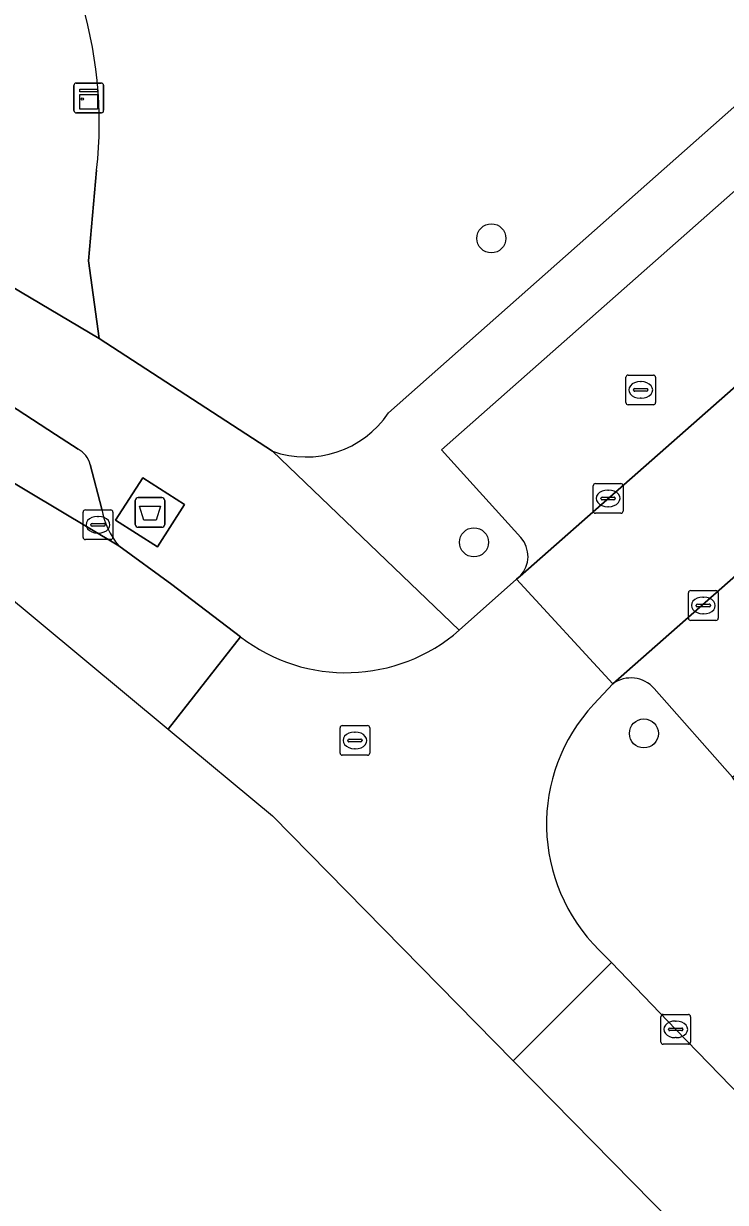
# Model space of a CAD drawing. Extents: x 159960 to 160866, y 382700 to 383354.
# Drawn here: x 160353.88 to 160377.49, y 382879.33 to 382919.01 of the extents above; entities that cross this region are included whole.
import ezdxf

# ---------------------------------------------------------------- set-up
doc = ezdxf.new("R2010")
doc.units = 0
for name, color, linetype in [('IMGEO_Afval_apart_plaats', 7, 'Continuous'), ('IMGEO_Boom', 7, 'Continuous'), ('IMGEO_Groenvoorziening', 7, 'Continuous'), ('IMGEO_Kast', 7, 'Continuous'), ('IMGEO_Kolk', 7, 'Continuous'), ('IMGEO_Parkeervlak_open', 7, 'Continuous'), ('IMGEO_Rijbaan_lokaal_open', 7, 'Continuous'), ('IMGEO_Rioolput', 7, 'Continuous'), ('IMGEO_Voetpad_gesloten', 7, 'Continuous'), ('IMGEO_Voetpad_open', 7, 'Continuous')]:
    doc.layers.add(name, color=color, linetype=linetype)

msp = doc.modelspace()

# ---------------------------------------------------------------- linework, layer by layer
at = {"layer": 'IMGEO_Afval_apart_plaats'}
for p, q in [((160357.637, 382902.153), (160357.637, 382902.953)), ((160357.637, 382902.953), (160357.637, 382902.153)), ((160357.737, 382903.053), (160358.527, 382903.053)), ((160358.527, 382903.053), (160357.737, 382903.053)), ((160358.627, 382902.953), (160358.627, 382902.153)), ((160358.627, 382902.153), (160358.627, 382902.953)), ((160358.527, 382902.053), (160357.737, 382902.053)), ((160357.737, 382902.053), (160358.527, 382902.053))]:
    msp.add_line(p, q, dxfattribs=at)
msp.add_lwpolyline([(160357.78, 382902.767), (160358.484, 382902.767), (160358.335, 382902.297), (160357.929, 382902.297), (160357.78, 382902.767)], dxfattribs=at)
for centre, start, end in [((160357.737, 382902.953), 90, 180), ((160357.737, 382902.953), 90, 180), ((160358.527, 382902.953), 0, 90), ((160358.527, 382902.953), 360, 90), ((160357.737, 382902.153), 180, 270), ((160357.737, 382902.153), 180, 270), ((160358.527, 382902.153), 270, 0), ((160358.527, 382902.153), 270, 0)]:
    msp.add_arc(centre, 0.1, start, end, dxfattribs=at)
at = {"layer": 'IMGEO_Boom'}
for centre in [(160369.617, 382911.778), (160369.033, 382901.548), (160374.751, 382895.117)]:
    msp.add_circle(centre, 0.489, dxfattribs=at)
at = {"layer": 'IMGEO_Groenvoorziening'}
for points in [[(160366.155, 382905.901), (160381.784, 382919.739)], [(160356.334, 382914.077), (160356.066, 382911.023), (160356.419, 382908.406), (160362.253, 382904.613)]]:
    msp.add_lwpolyline(points, dxfattribs=at)
for centre, radius, start, end in [((160342.143, 382915.67), 14.28, 353.5961, 17.846), ((160363.374, 382907.771), 3.351, 250.4583, 326.0765)]:
    msp.add_arc(centre, radius, start, end, dxfattribs=at)
at = {"layer": 'IMGEO_Kast'}
for p, q in [((160355.647, 382917.003), (160356.488, 382917.003)), ((160356.488, 382917.003), (160355.647, 382917.003)), ((160355.572, 382916.078), (160355.572, 382916.919)), ((160355.572, 382916.919), (160355.572, 382916.078)), ((160356.572, 382916.928), (160356.572, 382916.087)), ((160356.572, 382916.087), (160356.572, 382916.928)), ((160356.497, 382916.003), (160355.656, 382916.003)), ((160355.656, 382916.003), (160356.497, 382916.003))]:
    msp.add_line(p, q, dxfattribs=at)
for points in [[(160355.767, 382916.793), (160356.367, 382916.793), (160356.367, 382916.708), (160355.767, 382916.708), (160355.767, 382916.793)], [(160355.767, 382916.618), (160356.367, 382916.618), (160356.367, 382916.129), (160355.767, 382916.129), (160355.767, 382916.618)]]:
    msp.add_lwpolyline(points, dxfattribs=at)
msp.add_circle((160355.851, 382916.467), 0.0377, dxfattribs=at)
for centre, start, end in [((160355.65, 382916.925), 92.4484, 184.2845), ((160355.65, 382916.925), 92.4484, 184.2845), ((160356.494, 382916.925), 2.4484, 94.2845), ((160356.494, 382916.925), 2.4484, 94.2845), ((160355.65, 382916.081), 182.4484, 274.2845), ((160355.65, 382916.081), 182.4484, 274.2845), ((160356.494, 382916.081), 272.4484, 4.2845), ((160356.494, 382916.081), 272.4484, 4.2845)]:
    msp.add_arc(centre, 0.0779, start, end, dxfattribs=at)
at = {"layer": 'IMGEO_Kolk'}
for p, q in [((160373.121, 382903.525), (160373.973, 382903.525)), ((160373.046, 382902.599), (160373.046, 382903.451)), ((160373.534, 382903.305), (160373.559, 382903.305)), ((160374.047, 382903.451), (160374.047, 382902.599)), ((160373.305, 382903.019), (160373.305, 382903.031)), ((160373.743, 382902.982), (160373.345, 382902.982)), ((160373.348, 382903.068), (160373.746, 382903.068)), ((160373.557, 382902.745), (160373.532, 382902.745)), ((160373.789, 382903.031), (160373.789, 382903.019)), ((160355.881, 382901.713), (160355.881, 382902.565)), ((160355.956, 382902.639), (160356.808, 382902.639)), ((160356.369, 382902.419), (160356.394, 382902.419)), ((160356.882, 382902.565), (160356.882, 382901.713)), ((160373.973, 382902.525), (160373.121, 382902.525)), ((160356.14, 382902.133), (160356.14, 382902.145)), ((160356.578, 382902.096), (160356.18, 382902.096)), ((160356.183, 382902.182), (160356.581, 382902.182)), ((160356.624, 382902.145), (160356.624, 382902.133)), ((160356.808, 382901.639), (160355.956, 382901.639)), ((160356.392, 382901.859), (160356.367, 382901.859)), ((160376.324, 382899.922), (160377.176, 382899.922)), ((160376.249, 382898.996), (160376.249, 382899.848)), ((160376.737, 382899.702), (160376.762, 382899.702)), ((160377.25, 382899.848), (160377.25, 382898.996)), ((160376.508, 382899.416), (160376.508, 382899.428)), ((160376.946, 382899.379), (160376.548, 382899.379)), ((160376.551, 382899.465), (160376.949, 382899.465)), ((160376.76, 382899.142), (160376.735, 382899.142)), ((160376.992, 382899.428), (160376.992, 382899.416)), ((160377.176, 382898.922), (160376.324, 382898.922)), ((160375.397, 382885.658), (160376.249, 382885.658)), ((160375.322, 382884.732), (160375.322, 382885.584)), ((160375.81, 382885.438), (160375.835, 382885.438)), ((160376.323, 382885.584), (160376.323, 382884.732)), ((160375.581, 382885.152), (160375.581, 382885.164)), ((160376.019, 382885.115), (160375.621, 382885.115)), ((160375.624, 382885.201), (160376.022, 382885.201)), ((160375.833, 382884.878), (160375.808, 382884.878)), ((160376.065, 382885.164), (160376.065, 382885.152)), ((160376.249, 382884.658), (160375.397, 382884.658))]:
    msp.add_line(p, q, dxfattribs=at)
for points in [[(160373.121, 382903.525), (160373.973, 382903.525)], [(160373.046, 382902.599), (160373.046, 382903.451)], [(160374.047, 382903.451), (160374.047, 382902.599)], [(160355.881, 382901.713), (160355.881, 382902.565)], [(160355.956, 382902.639), (160356.808, 382902.639)], [(160356.882, 382902.565), (160356.882, 382901.713)], [(160373.973, 382902.525), (160373.121, 382902.525)], [(160356.808, 382901.639), (160355.956, 382901.639)], [(160376.324, 382899.922), (160377.176, 382899.922)], [(160376.249, 382898.996), (160376.249, 382899.848)], [(160377.25, 382899.848), (160377.25, 382898.996)], [(160377.176, 382898.922), (160376.324, 382898.922)], [(160375.397, 382885.658), (160376.249, 382885.658)], [(160375.322, 382884.732), (160375.322, 382885.584)], [(160376.323, 382885.584), (160376.323, 382884.732)], [(160376.249, 382884.658), (160375.397, 382884.658)]]:
    msp.add_lwpolyline(points, dxfattribs=at)
for centre, radius, start, end in [((160373.123, 382903.449), 0.0765, 91.552, 178.448), ((160373.123, 382903.449), 0.0765, 91.552, 178.448), ((160373.971, 382903.449), 0.0765, 1.552, 88.448), ((160373.971, 382903.449), 0.0765, 1.552, 88.448), ((160373.345, 382903.028), 0.0403, 85.8775, 175.7526), ((160373.342, 382903.018), 0.0366, 178.938, 274.7102), ((160373.746, 382903.025), 0.043, 264.8664, 352.4533), ((160373.75, 382903.03), 0.0386, 1.7309, 96.639), ((160355.958, 382902.563), 0.0765, 91.552, 178.448), ((160355.958, 382902.563), 0.0765, 91.552, 178.448), ((160356.806, 382902.563), 0.0765, 1.552, 88.448), ((160356.806, 382902.563), 0.0765, 1.552, 88.448), ((160373.123, 382902.601), 0.0765, 181.552, 268.448), ((160373.123, 382902.601), 0.0765, 181.552, 268.448), ((160373.971, 382902.601), 0.0765, 271.552, 358.448), ((160373.971, 382902.601), 0.0765, 271.552, 358.448), ((160356.18, 382902.142), 0.0403, 85.8775, 175.7526), ((160356.177, 382902.132), 0.0366, 178.938, 274.7102), ((160356.581, 382902.139), 0.043, 264.8664, 352.4533), ((160356.585, 382902.144), 0.0386, 1.7309, 96.639), ((160355.958, 382901.715), 0.0765, 181.552, 268.448), ((160355.958, 382901.715), 0.0765, 181.552, 268.448), ((160356.806, 382901.715), 0.0765, 271.552, 358.448), ((160356.806, 382901.715), 0.0765, 271.552, 358.448), ((160376.326, 382899.846), 0.0765, 91.552, 178.448), ((160376.326, 382899.846), 0.0765, 91.552, 178.448), ((160377.174, 382899.846), 0.0765, 1.552, 88.448), ((160377.174, 382899.846), 0.0765, 1.552, 88.448), ((160376.548, 382899.425), 0.0403, 85.8775, 175.7526), ((160376.545, 382899.415), 0.0366, 178.938, 274.7102), ((160376.949, 382899.422), 0.043, 264.8664, 352.4533), ((160376.953, 382899.427), 0.0386, 1.7309, 96.639), ((160376.326, 382898.998), 0.0765, 181.552, 268.448), ((160376.326, 382898.998), 0.0765, 181.552, 268.448), ((160377.174, 382898.998), 0.0765, 271.552, 358.448), ((160377.174, 382898.998), 0.0765, 271.552, 358.448), ((160375.399, 382885.582), 0.0765, 91.552, 178.448), ((160375.399, 382885.582), 0.0765, 91.552, 178.448), ((160376.247, 382885.582), 0.0765, 1.552, 88.448), ((160376.247, 382885.582), 0.0765, 1.552, 88.448), ((160375.621, 382885.161), 0.0403, 85.8775, 175.7526), ((160375.618, 382885.151), 0.0366, 178.938, 274.7102), ((160376.022, 382885.158), 0.043, 264.8664, 352.4533), ((160376.026, 382885.163), 0.0386, 1.7309, 96.639), ((160375.399, 382884.734), 0.0765, 181.552, 268.448), ((160375.399, 382884.734), 0.0765, 181.552, 268.448), ((160376.247, 382884.734), 0.0765, 271.552, 358.448), ((160376.247, 382884.734), 0.0765, 271.552, 358.448)]:
    msp.add_arc(centre, radius, start, end, dxfattribs=at)
for centre, major_axis, ratio, start_param, end_param in [((160373.533, 382903.025), (-0.387, 0.002), 0.722429, 4.712389, 7.853982), ((160373.558, 382903.025), (-0.39, 0.002), 0.717154, 1.570796, 4.712389), ((160356.368, 382902.139), (-0.387, 0.002), 0.722429, 4.712389, 7.853982), ((160356.393, 382902.139), (-0.39, 0.002), 0.717154, 1.570796, 4.712389), ((160376.736, 382899.422), (-0.387, 0.002), 0.722429, 4.712389, 7.853982), ((160376.761, 382899.422), (-0.39, 0.002), 0.717154, 1.570796, 4.712389), ((160375.809, 382885.158), (-0.387, 0.002), 0.722429, 4.712389, 7.853982), ((160375.834, 382885.158), (-0.39, 0.002), 0.717154, 1.570796, 4.712389)]:
    msp.add_ellipse(centre, major_axis=major_axis, ratio=ratio, start_param=start_param, end_param=end_param, dxfattribs=at)
at = {"layer": 'IMGEO_Parkeervlak_open'}
for points in [[(160370.583, 382900.414), (160391.511, 382918.854)], [(160395.198, 382915.717), (160394.678, 382915.259), (160373.704, 382896.786)], [(160381.57, 382911.719), (160381.031, 382912.321), (160379.078, 382914.503), (160367.938, 382904.662), (160370.607, 382901.713)], [(160342.961, 382909.866), (160357.081, 382901.434)], [(160354.95, 382905.177), (160352.875, 382906.521)], [(160375.1, 382896.628), (160377.736, 382893.648), (160388.876, 382903.461), (160387.098, 382905.454)], [(160355.709, 382904.686), (160354.95, 382905.177)], [(160356.515, 382902.661), (160356.115, 382904.163)]]:
    msp.add_lwpolyline(points, dxfattribs=at)
for centre, radius, start, end in [((160355.33, 382903.972), 0.808, 13.6417, 62.002), ((160358.967, 382903.048), 2.482, 188.9669, 220.5597), ((160369.899, 382901.076), 0.952, 315.9185, 41.9646), ((160374.315, 382895.94), 1.044, 41.2408, 125.8447)]:
    msp.add_arc(centre, radius, start, end, dxfattribs=at)
at = {"layer": 'IMGEO_Rijbaan_lokaal_open'}
for points in [[(160280.85, 382938.25), (160348.713, 382903.592), (160358.74, 382895.261), (160358.74, 382895.261), (160361.179, 382898.366), (160358.869, 382900.129), (160357.081, 382901.434), (160342.961, 382909.866), (160282.215, 382940.935), (160280.85, 382938.25)], [(160391.511, 382918.854), (160370.583, 382900.414), (160370.468, 382900.311), (160373.704, 382896.786), (160394.678, 382915.259)]]:
    msp.add_lwpolyline(points, close=True, dxfattribs=at)
for points in [[(160373.063, 382896.102), (160373.704, 382896.786), (160370.468, 382900.311), (160368.538, 382898.587)], [(160361.179, 382898.366), (160358.74, 382895.261), (160358.74, 382895.261), (160362.258, 382892.338), (160370.355, 382884.103)], [(160370.355, 382884.103), (160373.661, 382887.411), (160373.248, 382887.823)], [(160395.536, 382864.921), (160393.904, 382866.524), (160375.822, 382885.157), (160373.661, 382887.411), (160370.355, 382884.103), (160401.781, 382852.143)]]:
    msp.add_lwpolyline(points, dxfattribs=at)
for centre, radius, start, end in [((160364.723, 382902.973), 5.813, 232.4292, 311.0111), ((160377.417, 382892.058), 5.943, 137.1128, 225.4474)]:
    msp.add_arc(centre, radius, start, end, dxfattribs=at)
at = {"layer": 'IMGEO_Rioolput'}
for p, q in [((160374.144, 382906.251), (160374.144, 382907.103)), ((160374.219, 382907.177), (160375.071, 382907.177)), ((160375.145, 382907.103), (160375.145, 382906.251)), ((160374.403, 382906.671), (160374.403, 382906.683)), ((160374.446, 382906.72), (160374.844, 382906.72)), ((160374.632, 382906.957), (160374.657, 382906.957)), ((160374.887, 382906.683), (160374.887, 382906.671)), ((160374.841, 382906.634), (160374.443, 382906.634)), ((160374.655, 382906.397), (160374.63, 382906.397)), ((160375.071, 382906.177), (160374.219, 382906.177)), ((160364.526, 382894.454), (160364.526, 382895.306)), ((160364.601, 382895.38), (160365.453, 382895.38)), ((160365.014, 382895.16), (160365.039, 382895.16)), ((160365.527, 382895.306), (160365.527, 382894.454)), ((160364.785, 382894.874), (160364.785, 382894.886)), ((160365.223, 382894.837), (160364.825, 382894.837)), ((160364.828, 382894.923), (160365.226, 382894.923)), ((160365.269, 382894.886), (160365.269, 382894.874)), ((160365.453, 382894.38), (160364.601, 382894.38)), ((160365.037, 382894.6), (160365.012, 382894.6))]:
    msp.add_line(p, q, dxfattribs=at)
for points in [[(160374.144, 382906.251), (160374.144, 382907.103)], [(160374.219, 382907.177), (160375.071, 382907.177)], [(160375.145, 382907.103), (160375.145, 382906.251)], [(160375.071, 382906.177), (160374.219, 382906.177)], [(160364.526, 382894.454), (160364.526, 382895.306)], [(160364.601, 382895.38), (160365.453, 382895.38)], [(160365.527, 382895.306), (160365.527, 382894.454)], [(160365.453, 382894.38), (160364.601, 382894.38)]]:
    msp.add_lwpolyline(points, dxfattribs=at)
for centre, radius, start, end in [((160374.221, 382907.101), 0.0765, 91.552, 178.448), ((160374.221, 382907.101), 0.0765, 91.552, 178.448), ((160375.069, 382907.101), 0.0765, 1.552, 88.448), ((160375.069, 382907.101), 0.0765, 1.552, 88.448), ((160374.443, 382906.68), 0.0403, 85.8775, 175.7526), ((160374.44, 382906.67), 0.0366, 178.938, 274.7102), ((160374.844, 382906.677), 0.043, 264.8664, 352.4533), ((160374.848, 382906.682), 0.0386, 1.7309, 96.639), ((160374.221, 382906.253), 0.0765, 181.552, 268.448), ((160374.221, 382906.253), 0.0765, 181.552, 268.448), ((160375.069, 382906.253), 0.0765, 271.552, 358.448), ((160375.069, 382906.253), 0.0765, 271.552, 358.448), ((160364.603, 382895.304), 0.0765, 91.552, 178.448), ((160364.603, 382895.304), 0.0765, 91.552, 178.448), ((160365.451, 382895.304), 0.0765, 1.552, 88.448), ((160365.451, 382895.304), 0.0765, 1.552, 88.448), ((160364.825, 382894.883), 0.0403, 85.8775, 175.7526), ((160364.822, 382894.873), 0.0366, 178.938, 274.7102), ((160365.226, 382894.88), 0.043, 264.8664, 352.4533), ((160365.23, 382894.885), 0.0386, 1.7309, 96.639), ((160364.603, 382894.456), 0.0765, 181.552, 268.448), ((160364.603, 382894.456), 0.0765, 181.552, 268.448), ((160365.451, 382894.456), 0.0765, 271.552, 358.448), ((160365.451, 382894.456), 0.0765, 271.552, 358.448)]:
    msp.add_arc(centre, radius, start, end, dxfattribs=at)
for centre, major_axis, ratio, start_param, end_param in [((160374.631, 382906.677), (-0.387, 0.002), 0.722429, 4.712389, 7.853982), ((160374.656, 382906.677), (-0.39, 0.002), 0.717154, 1.570796, 4.712389), ((160365.013, 382894.88), (-0.387, 0.002), 0.722429, 4.712389, 7.853982), ((160365.038, 382894.88), (-0.39, 0.002), 0.717154, 1.570796, 4.712389)]:
    msp.add_ellipse(centre, major_axis=major_axis, ratio=ratio, start_param=start_param, end_param=end_param, dxfattribs=at)
at = {"layer": 'IMGEO_Voetpad_gesloten'}
msp.add_lwpolyline([(160359.29, 382902.816), (160357.885, 382903.715), (160356.974, 382902.291), (160358.379, 382901.392)], close=True, dxfattribs=at)
at = {"layer": 'IMGEO_Voetpad_open'}
for points in [[(160368.538, 382898.587), (160362.253, 382904.613), (160356.419, 382908.406), (160346.839, 382914.085), (160346.467, 382914.274), (160274.502, 382951.013)], [(160389.776, 382926.795), (160382.706, 382920.553), (160381.784, 382919.739), (160366.155, 382905.901)], [(160370.607, 382901.713), (160367.938, 382904.662), (160379.078, 382914.503), (160381.031, 382912.321), (160382.519, 382913.635), (160380.575, 382915.828), (160387.951, 382922.339)], [(160346.839, 382914.085), (160356.419, 382908.406), (160356.066, 382911.023), (160356.334, 382914.077)], [(160352.875, 382906.521), (160354.95, 382905.177), (160355.709, 382904.686)], [(160362.253, 382904.613), (160368.538, 382898.587), (160370.468, 382900.311), (160370.583, 382900.414)], [(160356.115, 382904.163), (160356.515, 382902.661)], [(160357.081, 382901.434), (160358.869, 382900.129), (160361.179, 382898.366)], [(160373.704, 382896.786), (160373.063, 382896.102)], [(160379.685, 382890.848), (160377.736, 382893.648), (160375.1, 382896.628)], [(160373.248, 382887.823), (160373.661, 382887.411), (160375.822, 382885.157), (160393.904, 382866.524), (160395.536, 382864.921)]]:
    msp.add_lwpolyline(points, dxfattribs=at)
msp.add_lwpolyline([(160357.885, 382903.715), (160359.29, 382902.816), (160358.379, 382901.392), (160356.974, 382902.291)], close=True, dxfattribs=at)
for centre, radius, start, end in [((160342.143, 382915.67), 14.28, 353.5961, 17.846), ((160363.374, 382907.771), 3.351, 250.4583, 326.0765), ((160355.33, 382903.972), 0.808, 13.6417, 62.002), ((160358.967, 382903.048), 2.482, 188.9669, 220.5597), ((160369.899, 382901.076), 0.952, 315.9185, 41.9646), ((160364.723, 382902.973), 5.813, 232.4292, 311.0111), ((160374.315, 382895.94), 1.044, 41.2408, 125.8447), ((160377.417, 382892.058), 5.943, 137.1128, 225.4474)]:
    msp.add_arc(centre, radius, start, end, dxfattribs=at)

doc.saveas('drawing.dxf')
